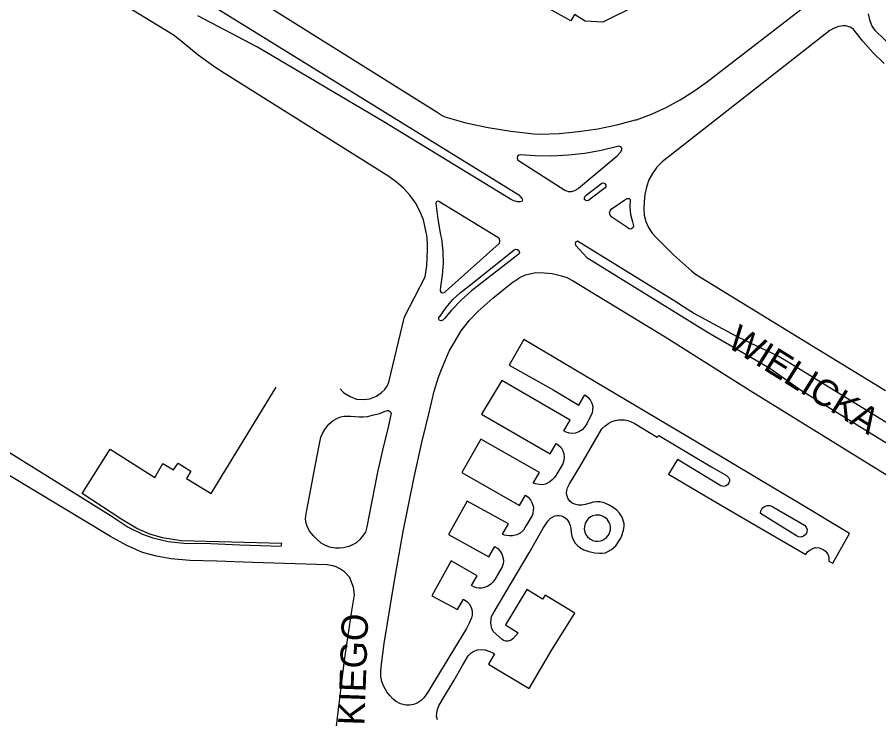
# Model space of a CAD drawing. Extents: x -304109 to -273954, y 21500 to 39796.
# Drawn here: x -289635.9 to -289309.2, y 26125.7 to 26391.5 of the extents above; entities that cross this region are included whole.
import ezdxf

# ---------------------------------------------------------------- set-up
doc = ezdxf.new("R2010")
doc.units = 0
doc.layers.add('krawedzie_ulic', color=7, linetype='Continuous')
doc.layers.add('nazwy_ulic', color=7, linetype='Continuous')

msp = doc.modelspace()

# ---------------------------------------------------------------- linework, layer by layer
at = {"layer": 'krawedzie_ulic'}
for points in [[(-289600, 26419.587), (-289445.73, 26324.23), (-289444.53, 26322.765), (-289444.436, 26322.658), (-289444.319, 26322.156), (-289444.582, 26321.714), (-289445.079, 26321.578), (-289446.24, 26321.539), (-289447.593, 26321.856), (-289448.801, 26322.543), (-289496.817, 26351.797), (-289544.744, 26380.135), (-289567.404, 26391.999)], [(-289360.993, 26415.845), (-289413.892, 26389.632), (-289420.583, 26389.952), (-289424.539, 26392.503), (-289425.951, 26390.076), (-289449.762, 26403.343)], [(-289513.418, 26250.658), (-289511.98, 26249.185), (-289509.667, 26247.747), (-289507.283, 26246.764), (-289504.478, 26246.589), (-289502.17, 26246.905), (-289499.646, 26247.957), (-289497.788, 26249.29), (-289496.455, 26250.483), (-289495.653, 26251.672), (-289494.952, 26253.146), (-289488.992, 26277.984), (-289481.187, 26293.073), (-289480.55, 26297.253), (-289480.387, 26300.375), (-289480.333, 26303.632), (-289480.333, 26306.039), (-289480.597, 26308.899), (-289480.756, 26309.88), (-289481.784, 26314.697), (-289481.805, 26314.756), (-289483.172, 26318.037), (-289484.9, 26321.144), (-289486.965, 26324.037), (-289489.342, 26326.68), (-289492, 26329.039), (-289494.907, 26331.085), (-289557.351, 26370.239), (-289560.527, 26372.344), (-289567.22, 26377.13), (-289573.102, 26381.936), (-289573.12, 26381.952), (-289576.407, 26384.516), (-289579.924, 26386.753), (-289600, 26399.146)], [(-289540.399, 26395.427), (-289477.073, 26355.753), (-289474.736, 26354.274), (-289473.796, 26353.803), (-289465.772, 26351.435), (-289457.264, 26349.682), (-289448.685, 26348.322), (-289440.053, 26347.359), (-289437.803, 26347.174), (-289430.427, 26347.458), (-289423.077, 26348.141), (-289415.775, 26349.222), (-289408.542, 26350.696), (-289401.4, 26352.559), (-289401.065, 26352.657), (-289395.368, 26354.801), (-289389.825, 26357.315), (-289384.458, 26360.188), (-289379.292, 26363.406), (-289374.631, 26366.74), (-289334.275, 26397.842)], [(-289292.228, 26368.743), (-289310.568, 26386.395), (-289311.782, 26388.381), (-289312.639, 26390.544), (-289313.113, 26392.823)], [(-289307.193, 26373.891), (-289311.385, 26378.024), (-289315.287, 26382.432), (-289318.618, 26386.731), (-289318.699, 26386.798), (-289320.088, 26387.677), (-289321.648, 26388.195), (-289322.666, 26388.237), (-289324.472, 26388), (-289326.184, 26387.376), (-289327.719, 26386.395), (-289391.316, 26336.695), (-289393.307, 26334.642), (-289394.993, 26332.332), (-289396.34, 26329.809), (-289397.323, 26327.123), (-289397.922, 26324.326), (-289398.125, 26321.474), (-289398.125, 26321.436), (-289398.311, 26318.954), (-289398.097, 26316.474), (-289397.489, 26314.06), (-289396.504, 26311.774), (-289395.165, 26309.676), (-289393.654, 26307.959), (-289387.043, 26301.498), (-289380.159, 26295.329), (-289378.669, 26294.062), (-289336.175, 26268.058), (-289306.657, 26250)], [(-289428.175, 26325.953), (-289426.968, 26325.504), (-289425.681, 26325.445), (-289424.438, 26325.781), (-289423.356, 26326.48), (-289423.082, 26326.749), (-289409.902, 26337.705), (-289408.363, 26338.904), (-289407.101, 26340.39), (-289406.578, 26341.244), (-289406.64, 26341.911), (-289407.065, 26342.43), (-289407.707, 26342.623), (-289408.289, 26342.461), (-289414.414, 26340.97), (-289420.622, 26339.869), (-289426.887, 26339.165), (-289433.184, 26338.859), (-289439.487, 26338.954), (-289445.021, 26339.367), (-289445.692, 26339.271), (-289446.199, 26338.82), (-289446.372, 26338.164), (-289446.153, 26337.522), (-289446.138, 26337.501), (-289428.175, 26325.953)], [(-289420.095, 26324.041), (-289414.267, 26328.563), (-289413.627, 26328.704), (-289413.022, 26328.456), (-289412.665, 26327.906), (-289412.685, 26327.252), (-289412.892, 26326.893), (-289418.641, 26322.497), (-289419.224, 26322.046), (-289419.957, 26321.958), (-289420.63, 26322.259), (-289420.752, 26322.373), (-289420.821, 26323.089), (-289420.504, 26323.735), (-289420.095, 26324.041)], [(-289476.051, 26321.711), (-289476.605, 26321.737), (-289477.041, 26321.393), (-289477.152, 26321.065), (-289476.446, 26315.007), (-289475.344, 26309.008), (-289474.995, 26307.466), (-289474.507, 26302.892), (-289474.418, 26298.293), (-289474.729, 26293.703), (-289475.414, 26289.276), (-289475.516, 26288.049), (-289475.484, 26287.777), (-289475.12, 26287.232), (-289474.511, 26286.992), (-289473.874, 26287.142), (-289473.506, 26287.497), (-289453.115, 26305.701), (-289453.001, 26305.898), (-289452.83, 26306.688), (-289453.054, 26307.466), (-289453.618, 26308.045), (-289476.051, 26321.711)], [(-289403.523, 26322.474), (-289403.627, 26319.606), (-289403.332, 26316.752), (-289402.644, 26313.966), (-289402.278, 26312.927), (-289402.161, 26312.25), (-289402.434, 26311.619), (-289403.006, 26311.239), (-289403.693, 26311.234), (-289404.272, 26311.606), (-289404.352, 26311.71), (-289410.473, 26315.73), (-289411.035, 26316.431), (-289411.243, 26317.306), (-289411.055, 26318.185), (-289410.662, 26318.757), (-289405.482, 26322.322), (-289404.775, 26322.765), (-289403.951, 26322.835), (-289403.82, 26322.801), (-289403.523, 26322.474)], [(-289289.137, 26227.339), (-289326.07, 26250), (-289342.958, 26260.422), (-289347.575, 26263.135), (-289352.381, 26265.496), (-289354.491, 26266.396), (-289363.226, 26270.579), (-289371.781, 26275.118), (-289374.756, 26276.805), (-289379.444, 26279.309), (-289383.93, 26282.158), (-289385.47, 26283.25), (-289423.451, 26306.602), (-289424.007, 26306.333), (-289424.291, 26305.784), (-289424.19, 26305.175), (-289424.057, 26304.983), (-289419.875, 26300.404), (-289373.931, 26272.016), (-289350.48, 26258.464), (-289338.52, 26250), (-289309.819, 26232.401), (-289256.81, 26199.596)], [(-289447.429, 26303.389), (-289446.796, 26303.654), (-289446.121, 26303.529), (-289445.625, 26303.055), (-289445.468, 26302.387), (-289445.703, 26301.743), (-289446.032, 26301.439), (-289463.619, 26287.746), (-289467.53, 26284.259), (-289471.163, 26280.484), (-289473.845, 26277.285), (-289474.439, 26276.668), (-289475.203, 26276.389), (-289475.747, 26276.552), (-289476.059, 26277.027), (-289475.993, 26277.591), (-289475.949, 26277.669), (-289475.612, 26278.173), (-289475.554, 26278.266), (-289473.275, 26281.497), (-289470.682, 26284.481), (-289467.801, 26287.188), (-289464.661, 26289.59), (-289447.429, 26303.389)], [(-289463.578, 26176.175), (-289461.437, 26179.82), (-289471.367, 26185.47), (-289478.696, 26172.283), (-289468.915, 26167.094), (-289466.65, 26171.016), (-289465.429, 26170.147), (-289464.534, 26169.17), (-289463.748, 26167.862), (-289463.437, 26167.088), (-289463.328, 26166.125), (-289463.382, 26164.863), (-289463.572, 26163.862), (-289464.481, 26161.827), (-289465.537, 26159.902), (-289470.452, 26151.748), (-289477.509, 26140.094), (-289480.152, 26135.702), (-289481.685, 26133.531), (-289482.645, 26132.572), (-289484.204, 26131.622), (-289485.615, 26131.079), (-289487.077, 26130.809), (-289488.582, 26130.795), (-289490.521, 26131.311), (-289492.412, 26132.293), (-289493.483, 26133.189), (-289494.622, 26134.437), (-289495.666, 26135.862), (-289496.982, 26138.133), (-289497.619, 26139.803), (-289498.012, 26141.675), (-289497.958, 26143.663), (-289497.768, 26146.377), (-289496.753, 26154.122), (-289493.053, 26176.588), (-289489.478, 26196.643), (-289485.305, 26217.159), (-289482.394, 26230.355), (-289479.603, 26242.251), (-289477.732, 26249.755), (-289476.102, 26255.104), (-289474.747, 26258.684), (-289472.091, 26265.001), (-289467.591, 26272.59), (-289464.396, 26276.654), (-289461.276, 26279.966), (-289455.562, 26285.004), (-289448.325, 26290.831), (-289445.346, 26292.889), (-289443.094, 26293.812), (-289439.277, 26294.707), (-289436.113, 26294.625), (-289432.993, 26294.327), (-289429.439, 26293.485), (-289427.54, 26292.807), (-289425.337, 26291.681), (-289390.239, 26270.404), (-289358.01, 26250), (-289298.043, 26213.022)], [(-289336.883, 26187.895), (-289336.218, 26188.886), (-289335.31, 26189.578), (-289334.215, 26190.216), (-289333.198, 26190.501), (-289331.869, 26190.446), (-289330.258, 26189.758), (-289329.349, 26189.134), (-289328.563, 26188.061), (-289328.183, 26186.881), (-289328.089, 26185.324), (-289326.692, 26184.591), (-289320.271, 26195.866), (-289340.305, 26207.843), (-289354.99, 26216.599), (-289377.535, 26230.085), (-289443.831, 26269.308), (-289449.365, 26259.674), (-289432.431, 26250.145), (-289422.933, 26244.427), (-289420.67, 26248.457), (-289420.399, 26248.308), (-289419.341, 26247.439), (-289418.635, 26246.557), (-289418.012, 26245.245), (-289417.673, 26244.009), (-289417.687, 26242.571), (-289417.861, 26241.597), (-289419.852, 26237.423), (-289420.72, 26236.093), (-289421.628, 26235.172), (-289422.873, 26234.439), (-289424.161, 26233.856), (-289425.301, 26233.747), (-289426.481, 26233.842), (-289427.729, 26234.208), (-289428.659, 26234.707), (-289426.234, 26238.785), (-289452.179, 26253.875), (-289459.826, 26241.011), (-289433.757, 26226.103), (-289431.519, 26229.971), (-289430.61, 26229.36), (-289429.674, 26228.397), (-289428.983, 26227.193), (-289428.603, 26226.094), (-289428.508, 26224.804), (-289428.603, 26223.596), (-289429.008, 26222.313), (-289431.599, 26217.888), (-289432.275, 26217.01), (-289432.981, 26216.222), (-289433.889, 26215.462), (-289435.569, 26214.608), (-289436.654, 26214.337), (-289437.929, 26214.377), (-289439.339, 26214.622), (-289440.232, 26214.973), (-289437.899, 26218.991), (-289460.041, 26231.612), (-289467.304, 26218.92), (-289445.395, 26206.466), (-289443.117, 26210.375), (-289442.154, 26209.588), (-289441.313, 26208.665), (-289440.716, 26207.606), (-289440.159, 26205.848), (-289440.186, 26204.722), (-289440.431, 26203.473), (-289440.675, 26202.713), (-289442.841, 26198.933), (-289443.94, 26197.128), (-289445.215, 26196.042), (-289446.462, 26195.404), (-289448.019, 26194.943), (-289449.348, 26194.929), (-289450.203, 26195.051), (-289451.084, 26195.268), (-289451.858, 26195.621), (-289449.538, 26199.463), (-289465.244, 26208.11), (-289472.317, 26195.477), (-289457.065, 26187.073), (-289454.732, 26190.887), (-289453.66, 26190.114), (-289452.887, 26189.34), (-289452.168, 26188.118), (-289451.598, 26186.373), (-289451.476, 26185.464), (-289451.652, 26184.419), (-289452.004, 26183.262), (-289454.74, 26178.48), (-289455.473, 26177.408), (-289456.286, 26176.621), (-289457.502, 26175.781)], [(-289672.209, 26247.22), (-289600.224, 26202.602), (-289593.732, 26198.227), (-289588.402, 26195.547), (-289584.409, 26194.152), (-289578.567, 26192.811), (-289572.674, 26192.194), (-289562.409, 26192.033), (-289551.397, 26191.5), (-289535.724, 26190.992), (-289535.563, 26192.012), (-289573.644, 26193.085), (-289580.797, 26194.159), (-289585.538, 26195.552), (-289590.523, 26197.698), (-289596.231, 26201.102), (-289611.19, 26211.019), (-289600.652, 26227.787), (-289583.703, 26217.135), (-289580.692, 26222.389), (-289576.597, 26219.976), (-289574.879, 26222.467), (-289570.042, 26219.52), (-289571.689, 26216.749), (-289562.375, 26211.003), (-289537.718, 26251.266)], [(-289494.23, 26240.817), (-289495.503, 26235.017), (-289497.089, 26228.512), (-289499.271, 26219.042), (-289502.44, 26202.931), (-289503.272, 26198.342), (-289503.868, 26196.413), (-289504.525, 26195.379), (-289506.011, 26193.559), (-289507.514, 26192.243), (-289508.771, 26191.534), (-289510.152, 26190.984), (-289512.164, 26190.447), (-289513.677, 26190.354), (-289515.192, 26190.354), (-289517.508, 26190.716), (-289519.278, 26191.414), (-289520.669, 26192.204), (-289522.144, 26193.519), (-289523.512, 26194.915), (-289524.998, 26196.79), (-289525.95, 26198.629), (-289526.255, 26199.762), (-289526.509, 26201.427), (-289526.253, 26203.45), (-289525.382, 26208.009), (-289523.252, 26219.389), (-289521.446, 26228.555), (-289520.803, 26232.344), (-289520.119, 26233.807), (-289519.207, 26235.323), (-289517.775, 26237.223), (-289516.045, 26238.686), (-289514.424, 26239.595), (-289513.217, 26240.025), (-289511.893, 26240.292), (-289509.506, 26240.279), (-289506.17, 26240.05), (-289504.628, 26240.05), (-289503.078, 26240.25), (-289501.213, 26240.666), (-289498.481, 26241.349), (-289496.335, 26242.194), (-289495.495, 26242.42), (-289495.106, 26242.407), (-289494.69, 26242.273), (-289494.369, 26241.991), (-289494.194, 26241.642), (-289494.134, 26241.276), (-289494.23, 26240.817)], [(-289515.226, 26119.826), (-289511.799, 26147.889), (-289509.049, 26166.493), (-289507.942, 26172.607), (-289508.344, 26175.529), (-289509.121, 26177.462), (-289509.792, 26179.234), (-289511.795, 26181.319), (-289513.324, 26182.365), (-289514.933, 26183.278), (-289516.247, 26183.627), (-289518.355, 26184.001), (-289546.681, 26184.856), (-289560.177, 26185.313), (-289570.45, 26185.581), (-289577.491, 26186.25), (-289583.097, 26187.243), (-289588.344, 26188.688), (-289594.588, 26191.423), (-289600.542, 26194.778), (-289677.614, 26241.113)], [(-289445.884, 26158.207), (-289447.905, 26155.899), (-289448.525, 26155.494), (-289449.664, 26155.114), (-289450.6, 26155.114), (-289451.428, 26155.304), (-289452.147, 26155.792), (-289455.411, 26158.68), (-289455.912, 26159.901), (-289456.305, 26161.895), (-289456.224, 26163.551), (-289455.994, 26164.363), (-289454.976, 26166.125), (-289441.764, 26188.544), (-289436.4, 26197.814), (-289434.653, 26200.561), (-289433.69, 26201.606), (-289432.944, 26202.04), (-289432.089, 26202.515), (-289431.14, 26202.624), (-289430.38, 26202.624), (-289429.444, 26202.515), (-289428.698, 26202.217), (-289428.061, 26201.81), (-289427.464, 26201.253), (-289426.667, 26200.21), (-289426.192, 26198.947), (-289426.002, 26197.932), (-289425.879, 26196.235), (-289425.584, 26194.87), (-289424.933, 26193.363), (-289424.323, 26192.169), (-289423.4, 26191.273), (-289422.491, 26190.594), (-289421.017, 26189.727), (-289419.159, 26189.089), (-289416.831, 26188.465), (-289415.149, 26188.37), (-289414.175, 26188.37), (-289412.805, 26188.546), (-289410.515, 26189.768), (-289408.957, 26191.219), (-289407.06, 26194.106), (-289406.574, 26195.039), (-289405.977, 26197.115), (-289405.774, 26198.459), (-289405.787, 26199.653), (-289406.56, 26202.051), (-289407.523, 26203.611), (-289408.567, 26204.657), (-289409.894, 26205.699), (-289411.427, 26206.595), (-289413.38, 26207.423), (-289414.964, 26207.83), (-289416.226, 26207.857), (-289417.433, 26207.708), (-289418.681, 26207.409), (-289420.563, 26206.88), (-289421.82, 26206.636), (-289423.068, 26206.65), (-289424.126, 26206.799), (-289425.492, 26207.379), (-289426.32, 26208.098), (-289427.025, 26208.954), (-289427.405, 26209.944), (-289427.635, 26211.121), (-289427.527, 26212.085), (-289427.202, 26213.196), (-289426.429, 26214.673), (-289422.553, 26221.112), (-289414.262, 26235.474), (-289412.932, 26236.642), (-289411.617, 26237.673), (-289410.64, 26238.175), (-289409.179, 26238.648), (-289407.849, 26238.947), (-289406.805, 26238.947), (-289405.652, 26238.906), (-289404.309, 26238.648), (-289403.102, 26238.214), (-289402.008, 26237.658), (-289393.267, 26232.355), (-289392.597, 26232.937), (-289380.753, 26225.919), (-289372.923, 26221.283), (-289366.927, 26217.795), (-289366.385, 26217.378), (-289366.032, 26216.905), (-289365.802, 26216.363), (-289365.829, 26215.643), (-289366.019, 26215.073), (-289366.399, 26214.476), (-289366.901, 26214.001), (-289367.497, 26213.729), (-289368.121, 26213.702)], [(-289368.121, 26213.702), (-289369.071, 26213.96), (-289385.481, 26223.948), (-289388.99, 26218.392), (-289372.302, 26208.525), (-289359.535, 26201.082), (-289336.883, 26187.895)], [(-289337.366, 26199.01), (-289336.707, 26198.265), (-289336.39, 26197.322), (-289336.466, 26196.33), (-289336.923, 26195.447), (-289337.689, 26194.812), (-289338.642, 26194.525), (-289339.631, 26194.634), (-289340.175, 26194.883), (-289340.444, 26195.032), (-289354.072, 26203.407), (-289353.927, 26204.481), (-289353.406, 26205.432), (-289352.578, 26206.131), (-289351.553, 26206.485), (-289350.47, 26206.447), (-289349.473, 26206.022), (-289349.41, 26205.979), (-289337.366, 26199.01)], [(-289413.224, 26202.08), (-289414.16, 26202.555), (-289415.001, 26202.772), (-289416.439, 26202.745), (-289417.592, 26202.596), (-289418.501, 26202.121), (-289419.274, 26201.537), (-289419.871, 26200.723), (-289420.563, 26199.664), (-289420.833, 26198.553), (-289420.86, 26197.494), (-289420.413, 26195.653), (-289419.654, 26194.581), (-289418.772, 26193.78), (-289417.673, 26193.223), (-289416.669, 26192.979), (-289415.693, 26192.925), (-289414.648, 26193.088), (-289413.74, 26193.44), (-289412.603, 26194.227), (-289411.776, 26195.041), (-289411.274, 26195.95), (-289410.921, 26197.281), (-289410.948, 26198.271), (-289411.003, 26199.303), (-289411.395, 26200.007), (-289412.236, 26201.31), (-289413.224, 26202.08)], [(-289457.502, 26175.781), (-289458.818, 26175.415), (-289459.659, 26175.103), (-289460.798, 26175.157), (-289461.733, 26175.252), (-289462.778, 26175.632), (-289463.578, 26176.175)], [(-289433.105, 26151.733), (-289424.462, 26165.727), (-289435.749, 26172.504), (-289436.684, 26170.97), (-289442.633, 26174.657), (-289450.774, 26161.241), (-289445.884, 26158.207)], [(-289476.523, 26125.223), (-289476.835, 26126.607), (-289476.808, 26127.93), (-289476.563, 26129.137), (-289475.994, 26130.535), (-289474.587, 26132.944), (-289470.198, 26140.315), (-289467.013, 26145.775), (-289464.884, 26149.48), (-289463.859, 26150.527), (-289462.747, 26151.219), (-289461.357, 26151.759), (-289459.811, 26151.949), (-289458.414, 26151.772), (-289456.718, 26151.188), (-289455.476, 26150.58), (-289454.951, 26150.215), (-289457.215, 26146.387), (-289441.778, 26137.13), (-289433.105, 26151.733)]]:
    msp.add_lwpolyline(points, dxfattribs=at)

# ---------------------------------------------------------------- texts
at = {"layer": 'nazwy_ulic'}
for s, rotation, p in [('WIELICKA', 327.99037, (-289367.247, 26266.913)), ('KOSTANECKIEGO', 87.96079, (-289506.87, 26049.475))]:
    msp.add_text(s, height=10, rotation=rotation, dxfattribs=at).set_placement(p)

doc.saveas('drawing.dxf')
